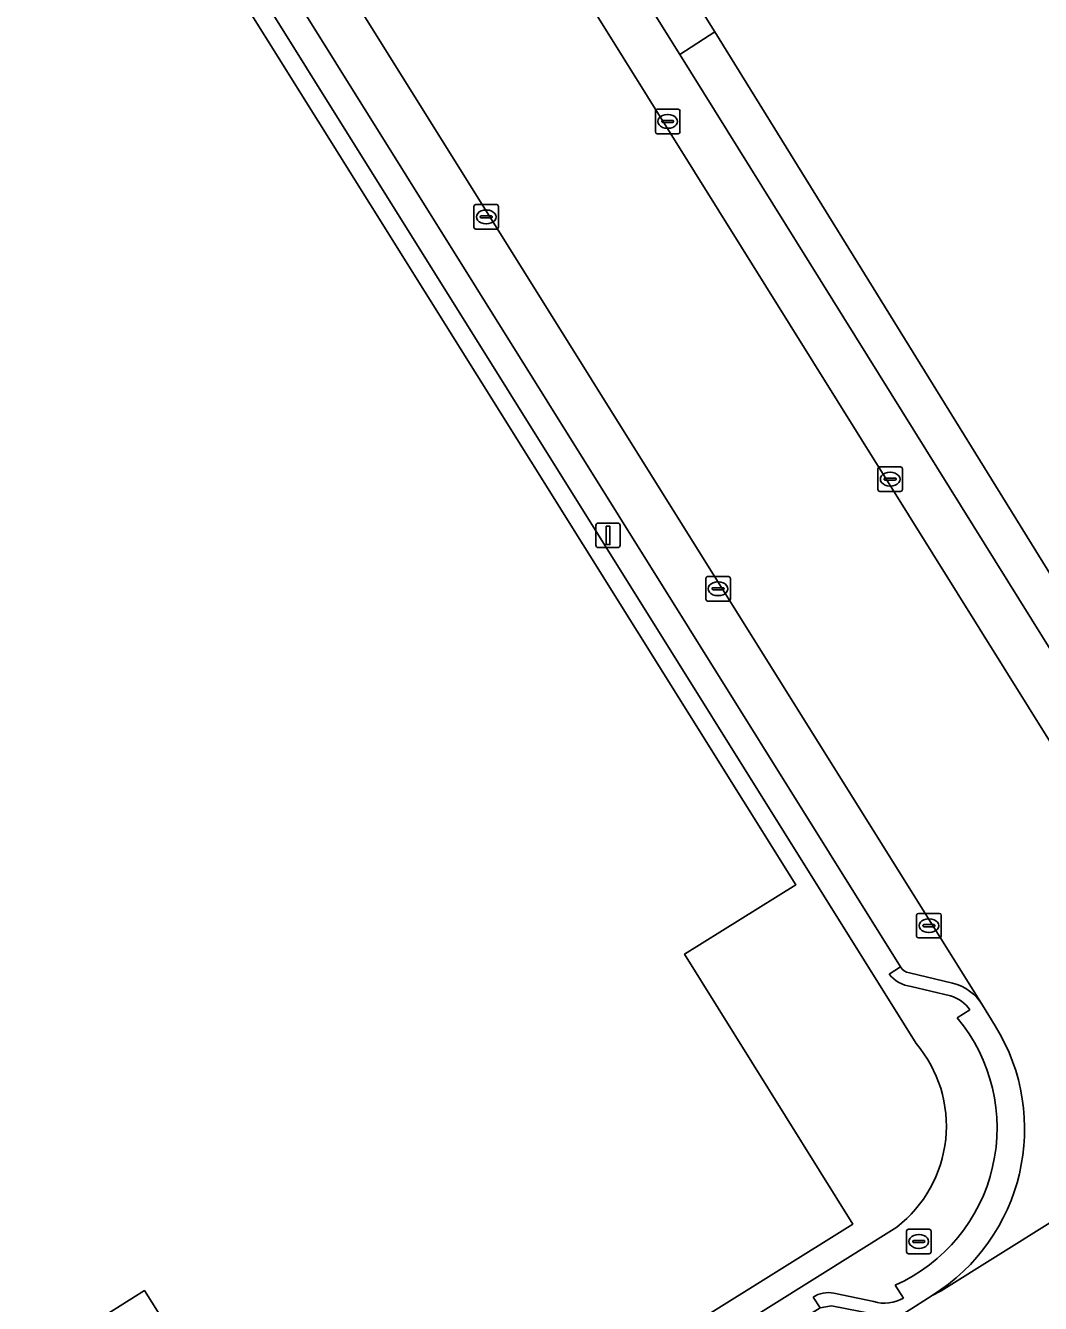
# Model space of a CAD drawing. Extents: x 158455 to 159797, y 387218 to 388672.
# Drawn here: x 158798.5 to 158839.9, y 387656.7 to 387708.7 of the extents above; entities that cross this region are included whole.
import ezdxf

# ---------------------------------------------------------------- set-up
doc = ezdxf.new("R2010")
doc.units = 0
for name, color, linetype in [('IMGEO_Brandkraan', 7, 'Continuous'), ('IMGEO_Erf', 7, 'Continuous'), ('IMGEO_Kolk', 7, 'Continuous'), ('IMGEO_Lichtmast', 7, 'Continuous'), ('IMGEO_Pand', 7, 'Continuous'), ('IMGEO_Parkeervlak_open', 7, 'Continuous'), ('IMGEO_Rijbaan_lokaal_gesloten', 7, 'Continuous'), ('IMGEO_Voetpad_open', 7, 'Continuous')]:
    doc.layers.add(name, color=color, linetype=linetype)

msp = doc.modelspace()

# ---------------------------------------------------------------- linework, layer by layer
at = {"layer": 'IMGEO_Brandkraan'}
for p, q in [((158834.405, 387658.76), (158834.405, 387659.612)), ((158834.48, 387659.686), (158835.332, 387659.686)), ((158834.893, 387659.466), (158834.918, 387659.466)), ((158835.406, 387659.612), (158835.406, 387658.76)), ((158834.664, 387659.18), (158834.664, 387659.192)), ((158835.102, 387659.143), (158834.704, 387659.143)), ((158834.707, 387659.229), (158835.105, 387659.229)), ((158834.916, 387658.906), (158834.891, 387658.906)), ((158835.148, 387659.192), (158835.148, 387659.18)), ((158835.332, 387658.686), (158834.48, 387658.686))]:
    msp.add_line(p, q, dxfattribs=at)
for points in [[(158834.405, 387658.76), (158834.405, 387659.612)], [(158834.48, 387659.686), (158835.332, 387659.686)], [(158835.406, 387659.612), (158835.406, 387658.76)], [(158835.332, 387658.686), (158834.48, 387658.686)]]:
    msp.add_lwpolyline(points, dxfattribs=at)
for centre, radius, start, end in [((158834.482, 387659.61), 0.0765, 91.552, 178.448), ((158834.482, 387659.61), 0.0765, 91.552, 178.448), ((158835.33, 387659.61), 0.0765, 1.552, 88.448), ((158835.33, 387659.61), 0.0765, 1.552, 88.448), ((158834.482, 387658.762), 0.0765, 181.552, 268.448), ((158834.482, 387658.762), 0.0765, 181.552, 268.448), ((158834.704, 387659.189), 0.0403, 85.8775, 175.7526), ((158834.701, 387659.179), 0.0366, 178.938, 274.7102), ((158835.105, 387659.186), 0.043, 264.8664, 352.4533), ((158835.109, 387659.191), 0.0386, 1.7309, 96.639), ((158835.33, 387658.762), 0.0765, 271.552, 358.448), ((158835.33, 387658.762), 0.0765, 271.552, 358.448)]:
    msp.add_arc(centre, radius, start, end, dxfattribs=at)
for centre, major_axis, ratio, start_param, end_param in [((158834.892, 387659.186), (-0.387, 0.002), 0.722429, 4.712389, 7.853982), ((158834.917, 387659.186), (-0.39, 0.002), 0.717154, 1.570796, 4.712389)]:
    msp.add_ellipse(centre, major_axis=major_axis, ratio=ratio, start_param=start_param, end_param=end_param, dxfattribs=at)
at = {"layer": 'IMGEO_Erf'}
for points in [[(158764.769, 387774.917), (158768.349, 387769.194), (158780.329, 387750), (158782.862, 387745.942), (158784.116, 387746.734), (158785.675, 387744.21), (158784.42, 387743.427), (158785.295, 387742.04), (158786.63, 387742.874), (158829.899, 387673.716), (158825.367, 387670.895), (158832.215, 387659.892), (158810.231, 387646.159), (158809.189, 387647.807), (158808.342, 387647.281), (158807.16, 387649.189), (158808.044, 387649.737), (158803.356, 387657.183), (158792.508, 387650.366), (158749.261, 387719.529)], [(158834.796, 387667.257), (158768.528, 387773.29)], [(158789.671, 387767.555), (158798.526, 387753.232), (158826.597, 387708.465), (158847.224, 387675.111)], [(158800.056, 387638.516), (158834.012, 387659.773)]]:
    msp.add_lwpolyline(points, dxfattribs=at)
msp.add_arc((158830.818, 387663.891), 5.211, 307.7971, 40.2423, dxfattribs=at)
at = {"layer": 'IMGEO_Kolk'}
for p, q in [((158824.176, 387704.388), (158824.176, 387705.24)), ((158824.251, 387705.314), (158825.103, 387705.314)), ((158824.664, 387705.094), (158824.689, 387705.094)), ((158825.177, 387705.24), (158825.177, 387704.388)), ((158824.435, 387704.808), (158824.435, 387704.82)), ((158824.873, 387704.771), (158824.475, 387704.771)), ((158824.478, 387704.857), (158824.876, 387704.857)), ((158824.919, 387704.82), (158824.919, 387704.808)), ((158825.103, 387704.314), (158824.251, 387704.314)), ((158824.687, 387704.534), (158824.662, 387704.534)), ((158816.857, 387701.426), (158817.709, 387701.426)), ((158816.782, 387700.5), (158816.782, 387701.352)), ((158817.041, 387700.92), (158817.041, 387700.932)), ((158817.084, 387700.969), (158817.482, 387700.969)), ((158817.27, 387701.206), (158817.295, 387701.206)), ((158817.525, 387700.932), (158817.525, 387700.92)), ((158817.783, 387701.352), (158817.783, 387700.5)), ((158817.709, 387700.426), (158816.857, 387700.426)), ((158817.479, 387700.883), (158817.081, 387700.883)), ((158817.293, 387700.646), (158817.268, 387700.646)), ((158833.239, 387689.815), (158833.239, 387690.667)), ((158833.314, 387690.741), (158834.166, 387690.741)), ((158833.727, 387690.521), (158833.752, 387690.521)), ((158834.24, 387690.667), (158834.24, 387689.815)), ((158833.498, 387690.235), (158833.498, 387690.247)), ((158833.936, 387690.198), (158833.538, 387690.198)), ((158833.541, 387690.284), (158833.939, 387690.284)), ((158833.982, 387690.247), (158833.982, 387690.235)), ((158834.166, 387689.741), (158833.314, 387689.741)), ((158833.75, 387689.961), (158833.725, 387689.961)), ((158826.227, 387685.349), (158826.227, 387686.201)), ((158826.302, 387686.275), (158827.154, 387686.275)), ((158826.529, 387685.818), (158826.927, 387685.818)), ((158826.715, 387686.055), (158826.74, 387686.055)), ((158827.228, 387686.201), (158827.228, 387685.349)), ((158826.486, 387685.769), (158826.486, 387685.781)), ((158826.924, 387685.732), (158826.526, 387685.732)), ((158826.738, 387685.495), (158826.713, 387685.495)), ((158826.97, 387685.781), (158826.97, 387685.769)), ((158827.154, 387685.275), (158826.302, 387685.275)), ((158834.818, 387671.627), (158834.818, 387672.479)), ((158834.893, 387672.553), (158835.745, 387672.553)), ((158835.306, 387672.333), (158835.331, 387672.333)), ((158835.819, 387672.479), (158835.819, 387671.627)), ((158835.077, 387672.047), (158835.077, 387672.059)), ((158835.515, 387672.01), (158835.117, 387672.01)), ((158835.12, 387672.096), (158835.518, 387672.096)), ((158835.329, 387671.773), (158835.304, 387671.773)), ((158835.561, 387672.059), (158835.561, 387672.047)), ((158835.745, 387671.553), (158834.893, 387671.553))]:
    msp.add_line(p, q, dxfattribs=at)
for points in [[(158824.176, 387704.388), (158824.176, 387705.24)], [(158824.251, 387705.314), (158825.103, 387705.314)], [(158825.177, 387705.24), (158825.177, 387704.388)], [(158825.103, 387704.314), (158824.251, 387704.314)], [(158816.857, 387701.426), (158817.709, 387701.426)], [(158816.782, 387700.5), (158816.782, 387701.352)], [(158817.783, 387701.352), (158817.783, 387700.5)], [(158817.709, 387700.426), (158816.857, 387700.426)], [(158833.239, 387689.815), (158833.239, 387690.667)], [(158833.314, 387690.741), (158834.166, 387690.741)], [(158834.24, 387690.667), (158834.24, 387689.815)], [(158834.166, 387689.741), (158833.314, 387689.741)], [(158826.227, 387685.349), (158826.227, 387686.201)], [(158826.302, 387686.275), (158827.154, 387686.275)], [(158827.228, 387686.201), (158827.228, 387685.349)], [(158827.154, 387685.275), (158826.302, 387685.275)], [(158834.818, 387671.627), (158834.818, 387672.479)], [(158834.893, 387672.553), (158835.745, 387672.553)], [(158835.819, 387672.479), (158835.819, 387671.627)], [(158835.745, 387671.553), (158834.893, 387671.553)]]:
    msp.add_lwpolyline(points, dxfattribs=at)
for centre, radius, start, end in [((158824.253, 387705.238), 0.0765, 91.552, 178.448), ((158824.253, 387705.238), 0.0765, 91.552, 178.448), ((158825.101, 387705.238), 0.0765, 1.552, 88.448), ((158825.101, 387705.238), 0.0765, 1.552, 88.448), ((158824.475, 387704.817), 0.0403, 85.8775, 175.7526), ((158824.472, 387704.807), 0.0366, 178.938, 274.7102), ((158824.876, 387704.814), 0.043, 264.8664, 352.4533), ((158824.88, 387704.819), 0.0386, 1.7309, 96.639), ((158824.253, 387704.39), 0.0765, 181.552, 268.448), ((158824.253, 387704.39), 0.0765, 181.552, 268.448), ((158825.101, 387704.39), 0.0765, 271.552, 358.448), ((158825.101, 387704.39), 0.0765, 271.552, 358.448), ((158816.859, 387701.35), 0.0765, 91.552, 178.448), ((158816.859, 387701.35), 0.0765, 91.552, 178.448), ((158817.707, 387701.35), 0.0765, 1.552, 88.448), ((158817.707, 387701.35), 0.0765, 1.552, 88.448), ((158817.081, 387700.929), 0.0403, 85.8775, 175.7526), ((158817.078, 387700.919), 0.0366, 178.938, 274.7102), ((158817.482, 387700.926), 0.043, 264.8664, 352.4533), ((158817.486, 387700.931), 0.0386, 1.7309, 96.639), ((158816.859, 387700.502), 0.0765, 181.552, 268.448), ((158816.859, 387700.502), 0.0765, 181.552, 268.448), ((158817.707, 387700.502), 0.0765, 271.552, 358.448), ((158817.707, 387700.502), 0.0765, 271.552, 358.448), ((158833.316, 387690.665), 0.0765, 91.552, 178.448), ((158833.316, 387690.665), 0.0765, 91.552, 178.448), ((158834.164, 387690.665), 0.0765, 1.552, 88.448), ((158834.164, 387690.665), 0.0765, 1.552, 88.448), ((158833.538, 387690.244), 0.0403, 85.8775, 175.7526), ((158833.535, 387690.234), 0.0366, 178.938, 274.7102), ((158833.939, 387690.241), 0.043, 264.8664, 352.4533), ((158833.943, 387690.246), 0.0386, 1.7309, 96.639), ((158833.316, 387689.817), 0.0765, 181.552, 268.448), ((158833.316, 387689.817), 0.0765, 181.552, 268.448), ((158834.164, 387689.817), 0.0765, 271.552, 358.448), ((158834.164, 387689.817), 0.0765, 271.552, 358.448), ((158826.304, 387686.199), 0.0765, 91.552, 178.448), ((158826.304, 387686.199), 0.0765, 91.552, 178.448), ((158826.526, 387685.778), 0.0403, 85.8775, 175.7526), ((158826.931, 387685.78), 0.0386, 1.7309, 96.639), ((158827.152, 387686.199), 0.0765, 1.552, 88.448), ((158827.152, 387686.199), 0.0765, 1.552, 88.448), ((158826.304, 387685.351), 0.0765, 181.552, 268.448), ((158826.304, 387685.351), 0.0765, 181.552, 268.448), ((158826.523, 387685.768), 0.0366, 178.938, 274.7102), ((158826.927, 387685.775), 0.043, 264.8664, 352.4533), ((158827.152, 387685.351), 0.0765, 271.552, 358.448), ((158827.152, 387685.351), 0.0765, 271.552, 358.448), ((158834.895, 387672.477), 0.0765, 91.552, 178.448), ((158834.895, 387672.477), 0.0765, 91.552, 178.448), ((158835.743, 387672.477), 0.0765, 1.552, 88.448), ((158835.743, 387672.477), 0.0765, 1.552, 88.448), ((158835.117, 387672.056), 0.0403, 85.8775, 175.7526), ((158835.114, 387672.046), 0.0366, 178.938, 274.7102), ((158835.518, 387672.053), 0.043, 264.8664, 352.4533), ((158835.522, 387672.058), 0.0386, 1.7309, 96.639), ((158834.895, 387671.629), 0.0765, 181.552, 268.448), ((158834.895, 387671.629), 0.0765, 181.552, 268.448), ((158835.743, 387671.629), 0.0765, 271.552, 358.448), ((158835.743, 387671.629), 0.0765, 271.552, 358.448)]:
    msp.add_arc(centre, radius, start, end, dxfattribs=at)
for centre, major_axis, ratio, start_param, end_param in [((158824.663, 387704.814), (-0.387, 0.002), 0.722429, 4.712389, 7.853982), ((158824.688, 387704.814), (-0.39, 0.002), 0.717154, 1.570796, 4.712389), ((158817.269, 387700.926), (-0.387, 0.002), 0.722429, 4.712389, 7.853982), ((158817.294, 387700.926), (-0.39, 0.002), 0.717154, 1.570796, 4.712389), ((158833.726, 387690.241), (-0.387, 0.002), 0.722429, 4.712389, 7.853982), ((158833.751, 387690.241), (-0.39, 0.002), 0.717154, 1.570796, 4.712389), ((158826.714, 387685.775), (-0.387, 0.002), 0.722429, 4.712389, 7.853982), ((158826.739, 387685.775), (-0.39, 0.002), 0.717154, 1.570796, 4.712389), ((158835.305, 387672.053), (-0.387, 0.002), 0.722429, 4.712389, 7.853982), ((158835.33, 387672.053), (-0.39, 0.002), 0.717154, 1.570796, 4.712389)]:
    msp.add_ellipse(centre, major_axis=major_axis, ratio=ratio, start_param=start_param, end_param=end_param, dxfattribs=at)
at = {"layer": 'IMGEO_Lichtmast'}
for p, q in [((158821.85, 387688.451), (158822.64, 387688.451)), ((158822.64, 387688.451), (158821.85, 387688.451)), ((158821.75, 387687.551), (158821.75, 387688.351)), ((158821.75, 387688.351), (158821.75, 387687.551)), ((158822.74, 387688.351), (158822.74, 387687.551)), ((158822.74, 387687.551), (158822.74, 387688.351)), ((158822.64, 387687.451), (158821.85, 387687.451)), ((158821.85, 387687.451), (158822.64, 387687.451))]:
    msp.add_line(p, q, dxfattribs=at)
msp.add_lwpolyline([(158822.17, 387688.326), (158822.32, 387688.326), (158822.32, 387687.576), (158822.17, 387687.576), (158822.17, 387688.326)], dxfattribs=at)
for centre, start, end in [((158821.85, 387688.351), 90, 180), ((158821.85, 387688.351), 90, 180), ((158822.64, 387688.351), 0, 90), ((158822.64, 387688.351), 360, 90), ((158821.85, 387687.551), 180, 270), ((158821.85, 387687.551), 180, 270), ((158822.64, 387687.551), 270, 0), ((158822.64, 387687.551), 270, 0)]:
    msp.add_arc(centre, 0.1, start, end, dxfattribs=at)
at = {"layer": 'IMGEO_Pand'}
msp.add_lwpolyline([(158785.295, 387742.04), (158767.085, 387730.664), (158749.261, 387719.529), (158792.508, 387650.366), (158803.356, 387657.183), (158808.044, 387649.737), (158807.16, 387649.189), (158808.342, 387647.281), (158809.189, 387647.807), (158810.231, 387646.159), (158832.215, 387659.892), (158825.367, 387670.895), (158829.899, 387673.716), (158786.63, 387742.874)], close=True, dxfattribs=at)
at = {"layer": 'IMGEO_Parkeervlak_open'}
for points in [[(158837.507, 387668.819), (158773.775, 387770.78)], [(158788.904, 387761.837), (158844.198, 387673.232)], [(158843.953, 387674.704), (158844.348, 387676.432), (158844.256, 387676.913), (158825.174, 387707.541), (158797.136, 387752.353), (158792.084, 387760.425)], [(158797.723, 387730.9), (158796.746, 387730.261), (158834.165, 387670.379)], [(158834.522, 387670.133), (158836.278, 387669.716)]]:
    msp.add_lwpolyline(points, dxfattribs=at)
for centre, radius, start, end in [((158834.577, 387670.595), 0.466, 207.6846, 263.1759), ((158835.75, 387667.701), 2.083, 32.451, 75.3004)]:
    msp.add_arc(centre, radius, start, end, dxfattribs=at)
at = {"layer": 'IMGEO_Rijbaan_lokaal_gesloten'}
for points in [[(158788.904, 387761.837), (158788.631, 387762.161), (158786.502, 387765.552), (158781.212, 387774.029), (158773.775, 387770.78), (158837.507, 387668.819), (158838.02, 387667.972)], [(158844.747, 387672.356), (158844.198, 387673.232), (158788.904, 387761.837)], [(158945.416, 387725.594), (158927.362, 387714.425), (158920.835, 387710.34), (158895.883, 387694.779), (158890.625, 387691.491), (158885.188, 387688.104), (158880.72, 387685.337), (158880.072, 387684.887), (158858.962, 387671.706), (158855.957, 387669.782), (158835.817, 387657.182), (158835.446, 387656.987), (158834.62, 387656.451), (158799.078, 387634.195)], [(158835.446, 387656.987), (158835.817, 387657.182), (158855.957, 387669.782)]]:
    msp.add_lwpolyline(points, dxfattribs=at)
msp.add_arc((158831.223, 387663.771), 7.991, 301.9043, 31.7205, dxfattribs=at)
at = {"layer": 'IMGEO_Voetpad_open'}
for points in [[(158768.528, 387773.29), (158834.796, 387667.257)], [(158833.699, 387670.071), (158834.165, 387670.379), (158796.746, 387730.261), (158796.196, 387731.184), (158773.761, 387766.945), (158773.296, 387766.727)], [(158826.597, 387708.465), (158825.174, 387707.541), (158844.256, 387676.913), (158844.693, 387677.226)], [(158847.224, 387675.111), (158826.597, 387708.465)], [(158834.165, 387670.379), (158833.699, 387670.071)], [(158836.278, 387669.716), (158834.522, 387670.133)], [(158834.592, 387669.57), (158836.203, 387669.191)], [(158836.203, 387669.191), (158834.592, 387669.57)], [(158838.02, 387667.972), (158837.507, 387668.819)], [(158836.99, 387668.622), (158836.471, 387668.297)], [(158836.471, 387668.297), (158836.99, 387668.622)], [(158834.012, 387659.773), (158800.056, 387638.516), (158800.645, 387637.583), (158808.719, 387642.629), (158809.357, 387641.623)], [(158833.948, 387657.405), (158834.277, 387656.883)], [(158834.277, 387656.883), (158833.948, 387657.405)], [(158810.221, 387642.151), (158809.601, 387643.18), (158830.883, 387656.48), (158830.598, 387656.914)], [(158830.598, 387656.914), (158830.883, 387656.48), (158831.35, 387656.565), (158833.086, 387656.219)], [(158833.072, 387656.742), (158831.447, 387657.075)], [(158831.447, 387657.075), (158833.072, 387656.742)], [(158834.62, 387656.451), (158835.446, 387656.987)]]:
    msp.add_lwpolyline(points, dxfattribs=at)
msp.add_lwpolyline([(158825.174, 387707.541), (158826.597, 387708.465), (158798.526, 387753.232), (158797.136, 387752.353)], close=True, dxfattribs=at)
for centre, radius, start, end in [((158834.577, 387670.595), 0.466, 207.6846, 263.1759), ((158834.783, 387670.957), 1.4, 219.2635, 262.149), ((158834.783, 387670.957), 1.4, 219.2635, 262.149), ((158835.75, 387667.701), 2.083, 32.451, 75.3004), ((158835.79, 387667.791), 1.46, 34.7065, 73.5598), ((158835.79, 387667.791), 1.46, 34.7065, 73.5598), ((158831.081, 387663.807), 7.015, 294.1219, 39.7944), ((158831.081, 387663.807), 7.015, 294.1219, 39.7944), ((158831.223, 387663.771), 7.991, 301.9043, 31.7205), ((158830.818, 387663.891), 5.211, 307.7971, 40.2423), ((158831.207, 387656.02), 1.082, 77.1984, 124.2771), ((158831.207, 387656.02), 1.082, 77.1984, 124.2771), ((158833.519, 387658.138), 1.466, 252.2265, 301.1215), ((158833.519, 387658.138), 1.466, 252.2265, 301.1215)]:
    msp.add_arc(centre, radius, start, end, dxfattribs=at)

doc.saveas('drawing.dxf')
